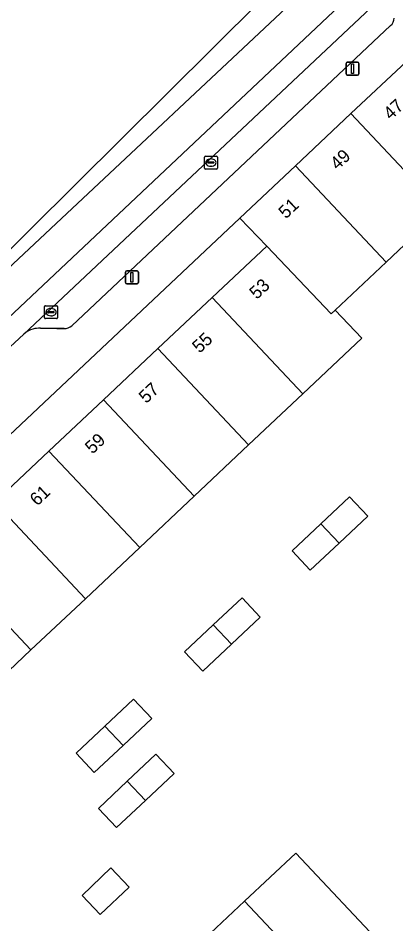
# Model space of a CAD drawing. Extents: x 162542 to 163147, y 380779 to 381521.
# Drawn here: x 162669.2 to 162698.3, y 381283.2 to 381353 of the extents above; entities that cross this region are included whole.
import ezdxf

# ---------------------------------------------------------------- set-up
doc = ezdxf.new("R2010")
doc.units = 0
for name, color, linetype in [('IMGEO_Erf', 7, 'Continuous'), ('IMGEO_Kolk', 7, 'Continuous'), ('IMGEO_Lichtmast', 7, 'Continuous'), ('IMGEO_Pand', 7, 'Continuous'), ('IMGEO_Pand_nummerreeks', 7, 'Continuous'), ('IMGEO_Parkeervlak_open', 7, 'Continuous'), ('IMGEO_Rijbaan_lokaal_gesloten', 7, 'Continuous'), ('IMGEO_Rijbaan_lokaal_open', 7, 'Continuous'), ('IMGEO_Voetpad_open', 7, 'Continuous')]:
    doc.layers.add(name, color=color, linetype=linetype)

msp = doc.modelspace()

# ---------------------------------------------------------------- linework, layer by layer
at = {"layer": 'IMGEO_Erf'}
for points in [[(162701.836, 381338.243), (162697.562, 381334.216), (162693.632, 381330.514), (162695.682, 381328.338), (162691.153, 381324.068), (162686.962, 381320.117), (162682.772, 381316.167), (162678.582, 381312.217), (162674.392, 381308.266), (162670.202, 381304.316), (162665.608, 381299.985), (162663.544, 381302.142), (162659.684, 381298.508), (162655.396, 381294.471), (162651.525, 381290.827), (162656.442, 381285.541), (162651.893, 381281.31)], [(162682.72, 381281.239), (162686.65, 381284.939), (162690.603, 381288.661), (162697.504, 381281.309)]]:
    msp.add_lwpolyline(points, dxfattribs=at)
for points in [[(162675.78, 381323.595), (162679.973, 381327.542), (162684.166, 381331.49), (162688.359, 381335.437), (162686.301, 381337.602), (162656.968, 381309.979), (162659.007, 381307.806), (162663.2, 381311.753), (162667.393, 381315.701), (162671.586, 381319.648)], [(162690.321, 381311.957), (162692.538, 381314.04), (162694.748, 381316.117), (162696.151, 381314.627), (162693.932, 381312.55), (162691.713, 381310.473)], [(162683.438, 381302.681), (162682.034, 381304.176), (162684.247, 381306.252), (162686.457, 381308.325), (162687.859, 381306.846), (162685.649, 381304.764)], [(162675.066, 381294.87), (162673.685, 381296.356), (162675.899, 381298.437), (162678.106, 381300.511), (162679.515, 381299.02), (162677.291, 381296.945)], [(162681.231, 381294.795), (162679.01, 381292.713), (162676.788, 381290.631), (162675.395, 381292.107), (162677.615, 381294.201), (162679.82, 381296.281)], [(162677.768, 381286.036), (162675.532, 381283.922), (162674.132, 381285.399), (162676.362, 381287.519)]]:
    msp.add_lwpolyline(points, close=True, dxfattribs=at)
at = {"layer": 'IMGEO_Kolk'}
for p, q in [((162683.558, 381341.46), (162683.558, 381342.312)), ((162683.633, 381342.386), (162684.485, 381342.386)), ((162684.046, 381342.166), (162684.071, 381342.166)), ((162684.559, 381342.312), (162684.559, 381341.46)), ((162683.817, 381341.88), (162683.817, 381341.892)), ((162684.255, 381341.843), (162683.857, 381341.843)), ((162683.86, 381341.929), (162684.258, 381341.929)), ((162684.069, 381341.606), (162684.044, 381341.606)), ((162684.301, 381341.892), (162684.301, 381341.88)), ((162684.485, 381341.386), (162683.633, 381341.386)), ((162671.245, 381329.927), (162671.245, 381330.779)), ((162671.32, 381330.853), (162672.172, 381330.853)), ((162671.504, 381330.347), (162671.504, 381330.359)), ((162671.942, 381330.31), (162671.544, 381330.31)), ((162671.547, 381330.396), (162671.945, 381330.396)), ((162671.733, 381330.633), (162671.758, 381330.633)), ((162671.988, 381330.359), (162671.988, 381330.347)), ((162672.246, 381330.779), (162672.246, 381329.927)), ((162672.172, 381329.853), (162671.32, 381329.853)), ((162671.756, 381330.073), (162671.731, 381330.073))]:
    msp.add_line(p, q, dxfattribs=at)
for points in [[(162683.558, 381341.46), (162683.558, 381342.312)], [(162683.633, 381342.386), (162684.485, 381342.386)], [(162684.559, 381342.312), (162684.559, 381341.46)], [(162684.485, 381341.386), (162683.633, 381341.386)], [(162671.245, 381329.927), (162671.245, 381330.779)], [(162671.32, 381330.853), (162672.172, 381330.853)], [(162672.246, 381330.779), (162672.246, 381329.927)], [(162672.172, 381329.853), (162671.32, 381329.853)]]:
    msp.add_lwpolyline(points, dxfattribs=at)
for centre, radius, start, end in [((162683.635, 381342.31), 0.0765, 91.55205, 178.44795), ((162683.635, 381342.31), 0.0765, 91.55205, 178.44795), ((162684.483, 381342.31), 0.0765, 1.55205, 88.44795), ((162684.483, 381342.31), 0.0765, 1.55205, 88.44795), ((162683.857, 381341.889), 0.0403, 85.87752, 175.75265), ((162683.854, 381341.879), 0.0366, 178.93798, 274.71019), ((162684.258, 381341.886), 0.043, 264.86636, 352.45326), ((162684.262, 381341.891), 0.0386, 1.73085, 96.63898), ((162683.635, 381341.462), 0.0765, 181.55205, 268.44795), ((162683.635, 381341.462), 0.0765, 181.55205, 268.44795), ((162684.483, 381341.462), 0.0765, 271.55205, 358.44795), ((162684.483, 381341.462), 0.0765, 271.55205, 358.44795), ((162671.322, 381330.777), 0.0765, 91.55205, 178.44795), ((162671.322, 381330.777), 0.0765, 91.55205, 178.44795), ((162671.544, 381330.356), 0.0403, 85.87752, 175.75265), ((162671.541, 381330.346), 0.0366, 178.93798, 274.71019), ((162671.945, 381330.353), 0.043, 264.86636, 352.45326), ((162671.949, 381330.358), 0.0386, 1.73085, 96.63898), ((162672.17, 381330.777), 0.0765, 1.55205, 88.44795), ((162672.17, 381330.777), 0.0765, 1.55205, 88.44795), ((162671.322, 381329.929), 0.0765, 181.55205, 268.44795), ((162671.322, 381329.929), 0.0765, 181.55205, 268.44795), ((162672.17, 381329.929), 0.0765, 271.55205, 358.44795), ((162672.17, 381329.929), 0.0765, 271.55205, 358.44795)]:
    msp.add_arc(centre, radius, start, end, dxfattribs=at)
for centre, major_axis, ratio, start_param, end_param in [((162684.045, 381341.886), (-0.387, 0.002), 0.722429, 4.712389, 7.853982), ((162684.07, 381341.886), (-0.39, 0.002), 0.717154, 1.570796, 4.712389), ((162671.732, 381330.353), (-0.387, 0.002), 0.722429, 4.712389, 7.853982), ((162671.757, 381330.353), (-0.39, 0.002), 0.717154, 1.570796, 4.712389)]:
    msp.add_ellipse(centre, major_axis=major_axis, ratio=ratio, start_param=start_param, end_param=end_param, dxfattribs=at)
at = {"layer": 'IMGEO_Lichtmast'}
for p, q in [((162694.468, 381348.726), (162694.468, 381349.526)), ((162694.468, 381349.526), (162694.468, 381348.726)), ((162694.568, 381349.626), (162695.358, 381349.626)), ((162695.358, 381349.626), (162694.568, 381349.626)), ((162695.458, 381349.526), (162695.458, 381348.726)), ((162695.458, 381348.726), (162695.458, 381349.526)), ((162695.358, 381348.626), (162694.568, 381348.626)), ((162694.568, 381348.626), (162695.358, 381348.626)), ((162677.481, 381332.635), (162677.481, 381333.435)), ((162677.481, 381333.435), (162677.481, 381332.635)), ((162677.581, 381333.535), (162678.371, 381333.535)), ((162678.371, 381333.535), (162677.581, 381333.535)), ((162678.471, 381333.435), (162678.471, 381332.635)), ((162678.471, 381332.635), (162678.471, 381333.435)), ((162678.371, 381332.535), (162677.581, 381332.535)), ((162677.581, 381332.535), (162678.371, 381332.535))]:
    msp.add_line(p, q, dxfattribs=at)
for points in [[(162694.888, 381349.501), (162695.038, 381349.501), (162695.038, 381348.751), (162694.888, 381348.751), (162694.888, 381349.501)], [(162677.901, 381333.41), (162678.051, 381333.41), (162678.051, 381332.66), (162677.901, 381332.66), (162677.901, 381333.41)]]:
    msp.add_lwpolyline(points, dxfattribs=at)
for centre, start, end in [((162694.568, 381349.526), 90, 180), ((162694.568, 381349.526), 90, 180), ((162695.358, 381349.526), 0, 90), ((162695.358, 381349.526), 360, 90), ((162694.568, 381348.726), 180, 270), ((162694.568, 381348.726), 180, 270), ((162695.358, 381348.726), 270, 0), ((162695.358, 381348.726), 270, 0), ((162677.581, 381333.435), 90, 180), ((162677.581, 381333.435), 90, 180), ((162678.371, 381333.435), 0, 90), ((162678.371, 381333.435), 360, 90), ((162677.581, 381332.635), 180, 270), ((162677.581, 381332.635), 180, 270), ((162678.371, 381332.635), 270, 0), ((162678.371, 381332.635), 270, 0)]:
    msp.add_arc(centre, 0.1, start, end, dxfattribs=at)
at = {"layer": 'IMGEO_Pand'}
for points in [[(162702.829, 381345.749), (162699.118, 381349.685), (162694.846, 381345.657), (162701.836, 381338.243), (162705.722, 381341.904), (162706.11, 381342.269)], [(162694.846, 381345.657), (162690.573, 381341.63), (162697.562, 381334.216), (162701.836, 381338.243)], [(162690.573, 381341.63), (162686.301, 381337.602), (162688.359, 381335.437), (162693.319, 381330.219), (162693.632, 381330.514), (162697.562, 381334.216)], [(162688.359, 381335.437), (162684.166, 381331.49), (162691.153, 381324.068), (162695.682, 381328.338), (162693.632, 381330.514), (162693.319, 381330.219)], [(162684.166, 381331.49), (162679.973, 381327.542), (162686.962, 381320.117), (162691.153, 381324.068)], [(162679.973, 381327.542), (162675.78, 381323.595), (162682.772, 381316.167), (162686.962, 381320.117)], [(162675.78, 381323.595), (162671.586, 381319.648), (162678.582, 381312.217), (162682.772, 381316.167)], [(162671.586, 381319.648), (162667.393, 381315.701), (162674.392, 381308.266), (162678.582, 381312.217)], [(162667.393, 381315.701), (162663.2, 381311.753), (162670.202, 381304.316), (162674.392, 381308.266)], [(162696.151, 381314.627), (162694.748, 381316.117), (162692.538, 381314.04), (162693.932, 381312.55)], [(162693.932, 381312.55), (162692.538, 381314.04), (162690.321, 381311.957), (162691.713, 381310.473)], [(162663.2, 381311.753), (162659.007, 381307.806), (162663.957, 381302.531), (162663.544, 381302.142), (162665.608, 381299.985), (162670.202, 381304.316)], [(162687.859, 381306.846), (162686.457, 381308.325), (162684.247, 381306.252), (162685.649, 381304.764)], [(162685.649, 381304.764), (162684.247, 381306.252), (162682.034, 381304.176), (162683.438, 381302.681)], [(162679.515, 381299.02), (162678.106, 381300.511), (162675.899, 381298.437), (162677.291, 381296.945)], [(162677.291, 381296.945), (162675.899, 381298.437), (162673.685, 381296.356), (162675.066, 381294.87)], [(162681.231, 381294.795), (162679.82, 381296.281), (162677.615, 381294.201), (162679.01, 381292.713)], [(162679.01, 381292.713), (162677.615, 381294.201), (162675.395, 381292.107), (162676.788, 381290.631)], [(162690.603, 381288.661), (162686.65, 381284.939), (162693.67, 381277.508), (162697.593, 381281.214), (162697.504, 381281.309)], [(162677.768, 381286.036), (162676.362, 381287.519), (162674.132, 381285.399), (162675.532, 381283.922)], [(162686.65, 381284.939), (162682.72, 381281.239), (162689.746, 381273.801), (162693.67, 381277.508)]]:
    msp.add_lwpolyline(points, close=True, dxfattribs=at)
at = {"layer": 'IMGEO_Parkeervlak_open'}
for points in [[(162698.847, 381356.202), (162698.242, 381355.618), (162697.846, 381355.236), (162697.258, 381354.669), (162669.643, 381328.666)], [(162673.345, 381329.311), (162697.899, 381352.445)], [(162670.931, 381329.113), (162672.192, 381329.085), (162672.748, 381329.091)]]:
    msp.add_lwpolyline(points, dxfattribs=at)
for centre, radius, start, end in [((162697.428, 381353.03), 0.751, 308.82046, 359.17285), ((162670.834, 381327.31), 1.805, 105.84358, 131.28528), ((162670.836, 381327.318), 1.798, 86.97416, 105.98328), ((162672.755, 381329.992), 0.901, 269.55043, 310.90818)]:
    msp.add_arc(centre, radius, start, end, dxfattribs=at)
at = {"layer": 'IMGEO_Rijbaan_lokaal_gesloten'}
for points in [[(162666.539, 381333.186), (162667.161, 381332.527), (162694.788, 381358.46), (162693.589, 381359.733), (162692.732, 381358.909), (162691.422, 381357.669), (162687.82, 381354.287)], [(162665.454, 381324.728), (162667.873, 381327.006), (162669.643, 381328.666), (162697.258, 381354.669), (162697.846, 381355.236), (162696.641, 381356.52), (162660.822, 381322.724), (162637.438, 381300.78), (162638.648, 381299.503), (162638.793, 381299.639)]]:
    msp.add_lwpolyline(points, close=True, dxfattribs=at)
at = {"layer": 'IMGEO_Rijbaan_lokaal_open'}
msp.add_lwpolyline([(162634.718, 381302.775), (162638.252, 381299.13), (162638.648, 381299.503), (162637.438, 381300.78), (162660.822, 381322.724), (162696.641, 381356.52), (162697.846, 381355.236), (162698.242, 381355.618), (162695.195, 381358.844), (162693.99, 381360.119), (162693.589, 381359.733), (162694.788, 381358.46), (162667.161, 381332.527), (162666.539, 381333.186), (162661.519, 381328.209), (162656.967, 381323.696), (162653.774, 381320.694), (162654.124, 381320.293), (162635.442, 381302.837), (162635.132, 381303.165), (162634.718, 381302.775)], dxfattribs=at)
at = {"layer": 'IMGEO_Voetpad_open'}
for points in [[(162686.301, 381337.602), (162690.573, 381341.63), (162694.846, 381345.657), (162699.118, 381349.685), (162703.259, 381353.59), (162704.795, 381355.04), (162706.216, 381356.348), (162705.339, 381357.272)], [(162697.899, 381352.445), (162673.345, 381329.311)], [(162636, 381290.223), (162639.968, 381293.965), (162644.108, 381297.864), (162648.395, 381301.902), (162652.681, 381305.941), (162656.968, 381309.979), (162686.301, 381337.602)], [(162672.748, 381329.091), (162672.192, 381329.085), (162670.931, 381329.113)], [(162669.643, 381328.666), (162667.873, 381327.006)]]:
    msp.add_lwpolyline(points, dxfattribs=at)
for centre, radius, start, end in [((162697.428, 381353.03), 0.751, 308.82046, 359.17285), ((162670.834, 381327.31), 1.805, 105.84358, 131.28528), ((162670.836, 381327.318), 1.798, 86.97416, 105.98328), ((162672.755, 381329.992), 0.901, 269.55043, 310.90818)]:
    msp.add_arc(centre, radius, start, end, dxfattribs=at)

# ---------------------------------------------------------------- texts
at = {"layer": 'IMGEO_Pand_nummerreeks'}
for s, rotation, p in [('47', 43.11507, (162697.916, 381345.12)), ('49', 43.11507, (162693.819, 381341.257)), ('51', 43.11507, (162689.834, 381337.501)), ('53', 43.06924, (162687.595, 381331.289)), ('55', 43.06924, (162683.188, 381327.139)), ('57', 43.06924, (162679.074, 381323.267)), ('59', 43.06924, (162674.933, 381319.369)), ('61', 43.06924, (162670.68, 381315.365))]:
    msp.add_text(s, height=1, rotation=rotation, dxfattribs=at).set_placement(p)

doc.saveas('drawing.dxf')
